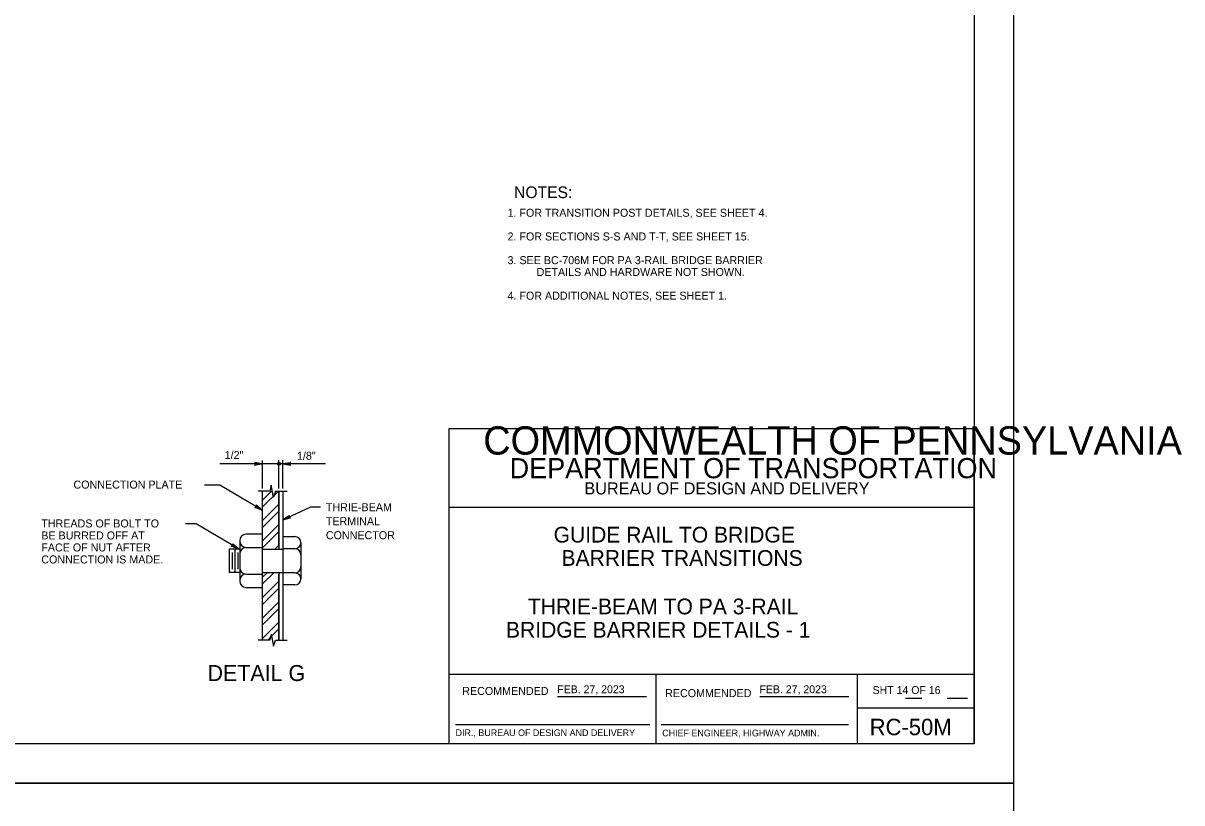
# Model space of a CAD drawing. Extents: x 632007860 to 635435983, y 295418622 to 297794622.
# Drawn here: x 634994846 to 635435983, y 296599122 to 296896122 of the extents above; entities that cross this region are included whole.
import ezdxf

# ---------------------------------------------------------------- set-up
doc = ezdxf.new("R2010")
doc.units = 0
for name, color, linetype in [('1', 7, 'Continuous'), ('2', 7, 'Continuous'), ('PLT-BNDY', 7, 'Continuous'), ('S-DETL-DIMS', 7, 'Continuous'), ('S-DETL-T120', 7, 'Continuous'), ('S-DETL-T175', 7, 'Continuous'), ('S-DETL-T240', 7, 'Continuous'), ('S-PATT-WT01', 7, 'Continuous'), ('S-STEL', 7, 'Continuous')]:
    doc.layers.add(name, color=color, linetype=linetype)

msp = doc.modelspace()

# ---------------------------------------------------------------- linework, layer by layer
at = {"layer": '1'}
for p, q in [((635356860, 297185622), (635356860, 296621622)), ((635356860, 296741622), (635156860, 296741622)), ((635156860, 296741622), (635156860, 296621622)), ((635356860, 296621622), (635356860, 296741622)), ((635356860, 296711622), (635156860, 296711622)), ((635356860, 296647981), (635156860, 296647981)), ((635235661, 296647981), (635235661, 296621622)), ((635312362, 296647981), (635312362, 296621622)), ((635198325, 296639611), (635232211, 296639611)), ((635275323, 296639611), (635309193, 296639611)), ((635330803, 296638991), (635336945, 296638991)), ((635346683, 296638991), (635354329, 296638991)), ((635312362, 296635300), (635356860, 296635300)), ((635159485, 296628918), (635233385, 296628918)), ((635237791, 296628918), (635309131, 296628918)), ((635356860, 296621622), (634570860, 296621622))]:
    msp.add_line(p, q, dxfattribs=at)
at = {"layer": 'PLT-BNDY'}
for points in [[(634530860, 297200622), (635371860, 297200622), (635371860, 296606622), (634530860, 296606622)], [(634530860, 296606622), (635371860, 296606622), (635371860, 296012622), (634530860, 296012622)]]:
    msp.add_lwpolyline(points, close=True, dxfattribs=at)
at = {"layer": 'S-DETL-DIMS'}
for p, q in [((635093713, 296728229), (635069684, 296728229)), ((635085891, 296729465), (635085891, 296718889)), ((635092247, 296718823), (635092247, 296729665)), ((635093713, 296718823), (635093713, 296729598)), ((635109930, 296728229), (635093713, 296728229)), ((635088816, 296717824), (635084327, 296717824)), ((635089280, 296720086), (635088816, 296717824)), ((635090180, 296715557), (635089280, 296720086)), ((635090860, 296717824), (635090180, 296715557)), ((635090860, 296717824), (635095387, 296717824)), ((635088816, 296661087), (635084327, 296661087)), ((635089280, 296663349), (635088816, 296661087)), ((635089280, 296663349), (635090180, 296658820)), ((635090180, 296658820), (635090860, 296661087)), ((635090860, 296661087), (635095387, 296661087))]:
    msp.add_line(p, q, dxfattribs=at)
for points in [[(635085891, 296728229), (635082932, 296727674), (635083046, 296727753), (635083160, 296727832), (635083219, 296727932), (635083278, 296728031), (635083295, 296728130), (635083312, 296728229), (635083295, 296728328), (635083278, 296728428), (635083219, 296728527), (635083160, 296728626), (635083046, 296728705), (635082932, 296728784), (635085891, 296728229), (635083046, 296728705), (635083160, 296728626), (635085891, 296728229), (635083219, 296728527), (635083278, 296728428), (635085891, 296728229), (635083295, 296728328), (635083312, 296728229), (635085891, 296728229), (635083295, 296728130), (635083278, 296728031), (635085891, 296728229), (635083219, 296727932), (635083160, 296727832), (635085891, 296728229), (635083046, 296727753)], [(635093713, 296728229), (635096672, 296728784), (635096558, 296728705), (635096444, 296728626), (635096386, 296728527), (635096327, 296728428), (635096310, 296728328), (635096293, 296728229), (635096310, 296728130), (635096327, 296728031), (635096386, 296727932), (635096444, 296727832), (635096558, 296727753), (635096672, 296727674), (635093713, 296728229), (635096558, 296727753), (635096444, 296727832), (635093713, 296728229), (635096386, 296727932), (635096327, 296728031), (635093713, 296728229), (635096310, 296728130), (635096293, 296728229), (635093713, 296728229), (635096310, 296728328), (635096327, 296728428), (635093713, 296728229), (635096386, 296728527), (635096444, 296728626), (635093713, 296728229), (635096558, 296728705)], [(635085891, 296710652), (635069723, 296720161), (635063870, 296720161)], [(635085891, 296710652), (635083059, 296711674), (635083198, 296711685), (635083336, 296711695), (635083437, 296711751), (635083538, 296711806), (635083603, 296711883), (635083668, 296711960), (635083703, 296712054), (635083739, 296712148), (635083739, 296712264), (635083738, 296712379), (635083680, 296712505), (635083622, 296712631), (635085891, 296710652), (635083680, 296712505), (635083738, 296712379), (635085891, 296710652), (635083739, 296712264), (635083739, 296712148), (635085891, 296710652), (635083703, 296712054), (635083668, 296711960), (635085891, 296710652), (635083603, 296711883), (635083538, 296711806), (635085891, 296710652), (635083437, 296711751), (635083336, 296711695), (635085891, 296710652), (635083198, 296711685)], [(635093713, 296706868), (635104390, 296711825), (635107992, 296711825)], [(635076867, 296695858), (635060698, 296705367), (635056650, 296705367)], [(635093713, 296706868), (635096163, 296708617), (635096093, 296708497), (635096023, 296708378), (635096012, 296708263), (635096000, 296708148), (635096026, 296708051), (635096053, 296707954), (635096110, 296707871), (635096167, 296707788), (635096262, 296707723), (635096357, 296707658), (635096494, 296707634), (635096631, 296707611), (635093713, 296706868), (635096494, 296707634), (635096357, 296707658), (635093713, 296706868), (635096262, 296707723), (635096167, 296707788), (635093713, 296706868), (635096110, 296707871), (635096053, 296707954), (635093713, 296706868), (635096026, 296708051), (635096000, 296708148), (635093713, 296706868), (635096012, 296708263), (635096023, 296708378), (635093713, 296706868), (635096093, 296708497)], [(635076867, 296695858), (635074035, 296696880), (635074173, 296696890), (635074311, 296696900), (635074412, 296696956), (635074513, 296697012), (635074578, 296697089), (635074643, 296697166), (635074679, 296697260), (635074714, 296697354), (635074714, 296697469), (635074714, 296697585), (635074655, 296697711), (635074597, 296697836), (635076867, 296695858), (635074655, 296697711), (635074714, 296697585), (635076867, 296695858), (635074714, 296697469), (635074714, 296697354), (635076867, 296695858), (635074679, 296697260), (635074643, 296697166), (635076867, 296695858), (635074578, 296697089), (635074513, 296697012), (635076867, 296695858), (635074412, 296696956), (635074311, 296696900), (635076867, 296695858), (635074173, 296696890)]]:
    msp.add_lwpolyline(points, dxfattribs=at)
for radius in [529, 265]:
    msp.add_circle((635092247, 296728229), radius, dxfattribs=at)
at = {"layer": 'S-PATT-WT01'}
for p, q in [((635085891, 296714294), (635089679, 296718081)), ((635085891, 296711701), (635092014, 296717824)), ((635085891, 296706516), (635092247, 296712871)), ((635085891, 296703924), (635092247, 296710279)), ((635085891, 296698738), (635092247, 296705094)), ((635085891, 296696146), (635092247, 296702501)), ((635090648, 296695718), (635092247, 296697316)), ((635085891, 296684950), (635087860, 296686918)), ((635085891, 296682358), (635090452, 296686918)), ((635085891, 296677173), (635092247, 296683528)), ((635085891, 296674580), (635092247, 296680935)), ((635085891, 296669395), (635092247, 296675750)), ((635085891, 296666803), (635092247, 296673158)), ((635085891, 296661618), (635092247, 296667973)), ((635089435, 296662569), (635092247, 296665380)), ((635087953, 296661087), (635089039, 296662173))]:
    msp.add_line(p, q, dxfattribs=at)
at = {"layer": 'S-STEL'}
for p, q in [((635085891, 296717824), (635085891, 296661087)), ((635085891, 296717824), (635085891, 296695718)), ((635092247, 296717824), (635092247, 296695718)), ((635092247, 296696387), (635092247, 296717824)), ((635093713, 296717824), (635093713, 296695718)), ((635085891, 296701447), (635079614, 296701447)), ((635093713, 296700526), (635093713, 296682110)), ((635093713, 296700526), (635093713, 296700526)), ((635093713, 296700526), (635098324, 296700526)), ((635077316, 296695718), (635073303, 296695718)), ((635073303, 296695718), (635073303, 296686918)), ((635075486, 296695710), (635075486, 296686918)), ((635077316, 296698919), (635077316, 296683718)), ((635079614, 296696382), (635085891, 296696382)), ((635085891, 296695718), (635093713, 296695718)), ((635098324, 296695922), (635093713, 296695922)), ((635100623, 296698228), (635100623, 296684409)), ((635074394, 296694511), (635074394, 296688118)), ((635076577, 296694511), (635076577, 296688118)), ((635077316, 296686918), (635073303, 296686918)), ((635085891, 296686918), (635093713, 296686918)), ((635085891, 296686918), (635085891, 296661087)), ((635092247, 296686918), (635092247, 296661087)), ((635093713, 296686918), (635093713, 296661087)), ((635079614, 296686254), (635085891, 296686254)), ((635092247, 296661087), (635092247, 296686250)), ((635098324, 296686714), (635093713, 296686714)), ((635079614, 296681189), (635085891, 296681189)), ((635093713, 296682110), (635093713, 296682110)), ((635098324, 296682110), (635093713, 296682110))]:
    msp.add_line(p, q, dxfattribs=at)
for centre, start, end in [((635098325, 296698228), 0, 90), ((635098325, 296698220), 270, 0), ((635098325, 296693624), 0, 90), ((635098325, 296689013), 270, 0), ((635098325, 296684416), 0, 90), ((635098325, 296684409), 270, 0)]:
    msp.add_arc(centre, 2298, start, end, dxfattribs=at)
for centre, start_param, end_param in [((635079614, 296698919), 3.1415927, 4.712389), ((635079614, 296698911), 4.712389, 6.2831853), ((635079614, 296693854), 3.1415927, 4.712389), ((635079614, 296688782), 4.712389, 6.2831853), ((635079614, 296683726), 3.1415927, 4.712389), ((635079614, 296683718), 4.712389, 6.2831853)]:
    msp.add_ellipse(centre, major_axis=(0, -2528), ratio=0.9090909, start_param=start_param, end_param=end_param, dxfattribs=at)

# ---------------------------------------------------------------- texts
at = {"layer": '1'}
for s, height, p in [('COMMONWEALTH OF PENNSYLVANIA', 10783.37, (635170011, 296731766)), ('DEPARTMENT OF TRANSPORTATION', 7684.29, (635180072, 296722771)), ('BUREAU OF DESIGN AND DELIVERY', 4622.09, (635208520, 296716609)), ('RECOMMENDED', 3048, (635162023, 296640216)), ('FEB. 27, 2023', 3000, (635198186, 296640887)), ('FEB. 27, 2023', 3000, (635275184, 296640887)), ('SHT 14 OF 16', 3000, (635318259, 296640576)), ('APPROVED', 19.2, (635199883, 296639554)), ('RECOMMENDED', 3048, (635239267, 296639379)), ('RC-50M', 6267.5, (635317143, 296624882)), ('DIR., BUREAU OF DESIGN AND DELIVERY', 2540, (635159485, 296624554)), ('CHIEF ENGINEER, HIGHWAY ADMIN.', 2540, (635238144, 296624445))]:
    msp.add_text(s, height=height, dxfattribs=at).set_placement(p)
at = {"layer": '2'}
for s, p in [('GUIDE RAIL TO BRIDGE', (635196804, 296698276)), ('BARRIER TRANSITIONS', (635199804, 296689401)), ('THRIE-BEAM TO PA 3-RAIL', (635186972, 296670927)), ('BRIDGE BARRIER DETAILS - 1', (635178657, 296662044))]:
    msp.add_text(s, height=6000, dxfattribs=at).set_placement(p)
at = {"layer": 'S-DETL-T120'}
for s, p in [(' 1. FOR TRANSITION POST DETAILS, SEE SHEET 4.', (635178127, 296822370)), (' 2. FOR SECTIONS S-S AND T-T, SEE SHEET 15.', (635178127, 296813345)), (' 3. SEE BC-706M FOR PA 3-RAIL BRIDGE BARRIER ', (635178127, 296804321)), ('DETAILS AND HARDWARE NOT SHOWN.', (635190319, 296799809)), (' 4. FOR ADDITIONAL NOTES, SEE SHEET 1.', (635178127, 296790784))]:
    msp.add_text(s, height=3048.06, rotation=360, dxfattribs=at).set_placement(p)
for s, height, p in [(' 1/2"', 3048, (635070430, 296730102)), (' 1/8"', 3048, (635097969, 296729812)), ('CONNECTION PLATE', 3048.01, (635014002, 296718824)), ('THRIE-BEAM ', 3048.01, (635110092, 296710219)), ('THREADS OF BOLT TO ', 3048.01, (635001748, 296704030)), ('TERMINAL', 3048, (635110092, 296704885)), ('BE BURRED OFF AT ', 3048.01, (635001748, 296699458)), ('CONNECTOR', 3048, (635110092, 296699551)), ('FACE OF NUT AFTER ', 3048.01, (635001748, 296694886)), ('CONNECTION IS MADE.', 3048.01, (635001748, 296690314))]:
    msp.add_text(s, height=height, dxfattribs=at).set_placement(p)
at = {"layer": 'S-DETL-T175'}
msp.add_text('NOTES:', height=4450, dxfattribs=at).set_placement((635181764, 296829481))
at = {"layer": 'S-DETL-T240'}
msp.add_text('DETAIL G', height=6096, dxfattribs=at).set_placement((635065052, 296645516))

doc.saveas('drawing.dxf')
